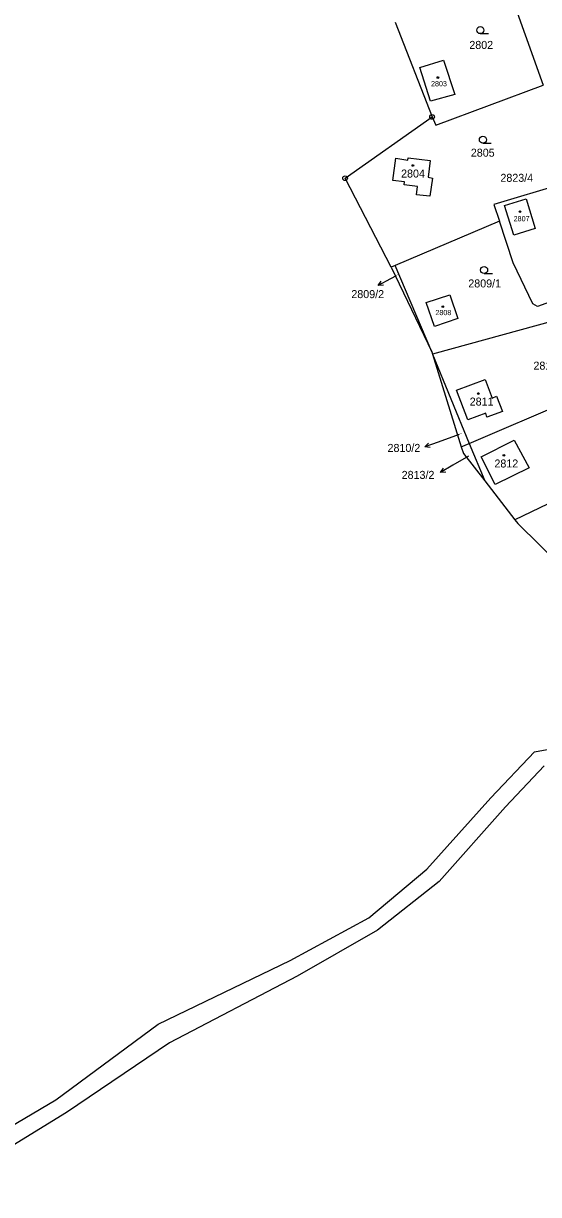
# Model space of a CAD drawing. Extents: x -736345 to -729997, y -1130177 to -1122501.
# Drawn here: x -735120.8 to -735011.4, y -1122958 to -1122709.2 of the extents above; entities that cross this region are included whole.
import ezdxf

# ---------------------------------------------------------------- set-up
doc = ezdxf.new("R2010")
doc.units = 0
for name, color, linetype in [('Vrstva 1', 7, 'Continuous'), ('Vrstva 16', 7, 'Continuous'), ('Vrstva 18', 7, 'Continuous'), ('Vrstva 19', 7, 'Continuous'), ('Vrstva 25', 7, 'Continuous')]:
    doc.layers.add(name, color=color, linetype=linetype)

msp = doc.modelspace()

# ---------------------------------------------------------------- linework, layer by layer
at = {"layer": 'Vrstva 1'}
for points in [[(-735018.08, -1122700.82), (-735010.42, -1122722.29)], [(-735041.85, -1122708.92), (-735034.01, -1122729.03)], [(-735036.6, -1122718.51), (-735031.58, -1122716.94)], [(-735031.58, -1122716.94), (-735029.19, -1122724.24)], [(-735034.35, -1122725.69), (-735036.6, -1122718.51)], [(-735033.23, -1122730.75), (-735010.42, -1122722.29)], [(-735029.19, -1122724.24), (-735034.35, -1122725.69)], [(-735052.5, -1122742.06), (-735034.01, -1122729.03)], [(-735034.01, -1122729.03), (-735033.23, -1122730.75)], [(-735042.38, -1122742.51), (-735041.72, -1122737.82)], [(-735041.72, -1122737.82), (-735039.21, -1122738.19)], [(-735039.21, -1122738.19), (-735039.14, -1122737.72)], [(-735039.14, -1122737.72), (-735034.42, -1122738.31)], [(-735034.42, -1122738.31), (-735034.89, -1122741.81)], [(-735042.72, -1122760.96), (-735052.5, -1122742.06)], [(-735039.91, -1122742.84), (-735042.38, -1122742.51)], [(-735039.99, -1122743.45), (-735039.91, -1122742.84)], [(-735034.89, -1122741.81), (-735033.95, -1122742.04)], [(-735033.95, -1122742.04), (-735034.52, -1122745.89)], [(-735037.13, -1122743.79), (-735039.99, -1122743.45)], [(-735037.31, -1122745.56), (-735037.13, -1122743.79)], [(-735034.52, -1122745.89), (-735037.31, -1122745.56)], [(-735006.26, -1122743.28), (-735020.9, -1122747.64)], [(-735020.9, -1122747.64), (-735019.73, -1122751.16)], [(-735018.64, -1122747.83), (-735014.04, -1122746.47)], [(-735016.68, -1122754.17), (-735018.64, -1122747.83)], [(-735014.04, -1122746.47), (-735012.14, -1122752.71)], [(-735019.73, -1122751.16), (-735041.9, -1122760.61)], [(-735016.8, -1122760.06), (-735019.73, -1122751.16)], [(-735012.14, -1122752.71), (-735016.68, -1122754.17)], [(-735012.6, -1122768.74), (-735016.8, -1122760.06)], [(-735041.9, -1122760.61), (-735042.72, -1122760.96)], [(-735042.72, -1122760.96), (-735034.09, -1122778.97)], [(-735034.09, -1122778.97), (-735041.9, -1122760.61)], [(-734998.56, -1122764.6), (-735011.61, -1122769.32)], [(-735035.25, -1122768.48), (-735030.26, -1122766.8)], [(-735030.26, -1122766.8), (-735028.55, -1122771.88)], [(-735033.54, -1122773.56), (-735035.25, -1122768.48)], [(-734997.07, -1122769.3), (-735033.94, -1122779.47)], [(-735011.61, -1122769.32), (-735012.6, -1122768.74)], [(-735028.55, -1122771.88), (-735033.54, -1122773.56)], [(-735034.09, -1122778.97), (-735033.94, -1122779.47)], [(-735033.94, -1122779.47), (-735026.15, -1122798.43)], [(-735033.94, -1122779.47), (-735028.15, -1122798.24)], [(-735028.83, -1122787.08), (-735022.75, -1122784.79)], [(-735022.75, -1122784.79), (-735021.28, -1122788.79)], [(-735026.41, -1122793.37), (-735028.83, -1122787.08)], [(-735026.15, -1122798.43), (-735004.94, -1122789.34)], [(-735021.28, -1122788.79), (-735020.31, -1122788.37)], [(-735020.31, -1122788.37), (-735019.09, -1122791.61)], [(-735022.64, -1122791.99), (-735026.41, -1122793.37)], [(-735022.37, -1122792.85), (-735022.64, -1122791.99)], [(-735019.09, -1122791.61), (-735022.37, -1122792.85)], [(-735023.61, -1122801.22), (-735016.57, -1122797.68)], [(-735016.57, -1122797.68), (-735013.38, -1122803.61)], [(-735028.15, -1122798.24), (-735027.84, -1122799.14)], [(-735027.84, -1122799.14), (-735026.15, -1122798.43)], [(-735027.84, -1122799.14), (-735027.35, -1122800.57)], [(-735026.15, -1122798.43), (-735022.84, -1122806.38)], [(-735027.35, -1122800.57), (-735022.84, -1122806.38)], [(-735020.63, -1122807.13), (-735023.61, -1122801.22)], [(-735013.38, -1122803.61), (-735020.63, -1122807.13)], [(-735022.84, -1122806.38), (-735016.44, -1122814.63)], [(-734997.4, -1122805.5), (-735016.44, -1122814.63)], [(-735016.44, -1122814.63), (-735015.82, -1122815.43)], [(-735015.82, -1122815.43), (-735001.86, -1122829.14)], [(-735012.29, -1122863.92), (-735004.22, -1122862.48)], [(-735021.57, -1122873.71), (-735012.29, -1122863.92)], [(-735010.19, -1122866.92), (-735018.46, -1122875.64)], [(-735035.13, -1122888.87), (-735021.57, -1122873.71)], [(-735018.46, -1122875.64), (-735032.5, -1122891.46)], [(-735047.49, -1122899.18), (-735035.13, -1122888.87)], [(-735032.5, -1122891.46), (-735045.62, -1122901.81)], [(-735064.19, -1122908.26), (-735047.49, -1122899.18)], [(-735045.62, -1122901.81), (-735062.69, -1122911.63)], [(-735092.22, -1122921.77), (-735064.19, -1122908.26)], [(-735062.69, -1122911.63), (-735089.81, -1122925.79)], [(-735113.97, -1122937.87), (-735092.22, -1122921.77)], [(-735089.81, -1122925.79), (-735111.71, -1122940.6)], [(-735141.96, -1122954.39), (-735113.97, -1122937.87)], [(-735111.71, -1122940.6), (-735140.11, -1122958.01)]]:
    msp.add_lwpolyline(points, dxfattribs=at)
at = {"layer": 'Vrstva 16'}
for points in [[(-735041.66, -1122762.79), (-735042.84, -1122763.42)], [(-735028.29, -1122796.5), (-735032.74, -1122798.12)], [(-735026.31, -1122801.09), (-735029.63, -1122803.05)]]:
    msp.add_lwpolyline(points, dxfattribs=at)
at = {"layer": 'Vrstva 25'}
for points in [[(-735023.78, -1122711.34), (-735022.03, -1122711.34)], [(-735023.23, -1122734.63), (-735021.48, -1122734.63)], [(-735022.97, -1122762.31), (-735021.22, -1122762.31)], [(-735042.84, -1122763.42), (-735045.483, -1122764.837)], [(-735044.366, -1122764.805), (-735045.483, -1122764.837), (-735044.838, -1122763.924)], [(-735032.74, -1122798.12), (-735035.559, -1122799.146)], [(-735034.448, -1122799.273), (-735035.559, -1122799.146), (-735034.79, -1122798.334)], [(-735029.63, -1122803.05), (-735032.214, -1122804.572)], [(-735031.099, -1122804.495), (-735032.214, -1122804.572), (-735031.607, -1122803.634)]]:
    msp.add_lwpolyline(points, dxfattribs=at)
for centre, radius in [((-735023.78, -1122710.59), 0.75), ((-735032.79, -1122720.66), 0.175), ((-735034.01, -1122729.03), 0.5), ((-735034.01, -1122729.03), 0.032), ((-735023.23, -1122733.88), 0.75), ((-735038.11, -1122739.35), 0.175), ((-735052.5, -1122742.06), 0.5), ((-735052.5, -1122742.06), 0.032), ((-735015.36, -1122749.16), 0.175), ((-735022.97, -1122761.56), 0.75), ((-735031.74, -1122769.33), 0.175), ((-735024.2, -1122787.8), 0.175), ((-735018.77, -1122800.95), 0.175)]:
    msp.add_circle(centre, radius, dxfattribs=at)

# ---------------------------------------------------------------- texts
at = {"layer": 'Vrstva 16'}
for s, p in [('2823/4', (-735019.507, -1122742.82)), ('2809/2', (-735051.177, -1122767.53)), ('2810/2', (-735043.487, -1122800.21)), ('2813/2', (-735040.487, -1122805.94))]:
    msp.add_text(s, height=1.7, dxfattribs=at).set_placement(p)
at = {"layer": 'Vrstva 18'}
for s, height, p in [('2802', 1.7, (-735026.11, -1122714.58)), ('2805', 1.7, (-735025.79, -1122737.48)), ('2809/2', 0.1, (-735041.46, -1122762.59)), ('2809/1', 1.7, (-735026.33, -1122765.26)), ('2810/1', 1.7, (-735012.49, -1122782.73)), ('2810/2', 0.1, (-735028.09, -1122796.3)), ('2813/2', 0.1, (-735026.11, -1122800.89))]:
    msp.add_text(s, height=height, dxfattribs=at).set_placement(p)
at = {"layer": 'Vrstva 19'}
for s, height, p in [('2803', 1.1, (-735034.25, -1122722.52)), ('2804', 1.7, (-735040.61, -1122741.91)), ('2807', 1.1, (-735016.7, -1122751.2)), ('2808', 1.1, (-735033.32, -1122771.15)), ('2811', 1.7, (-735026.03, -1122790.36)), ('2812', 1.7, (-735020.78, -1122803.52))]:
    msp.add_text(s, height=height, dxfattribs=at).set_placement(p)

doc.saveas('drawing.dxf')
